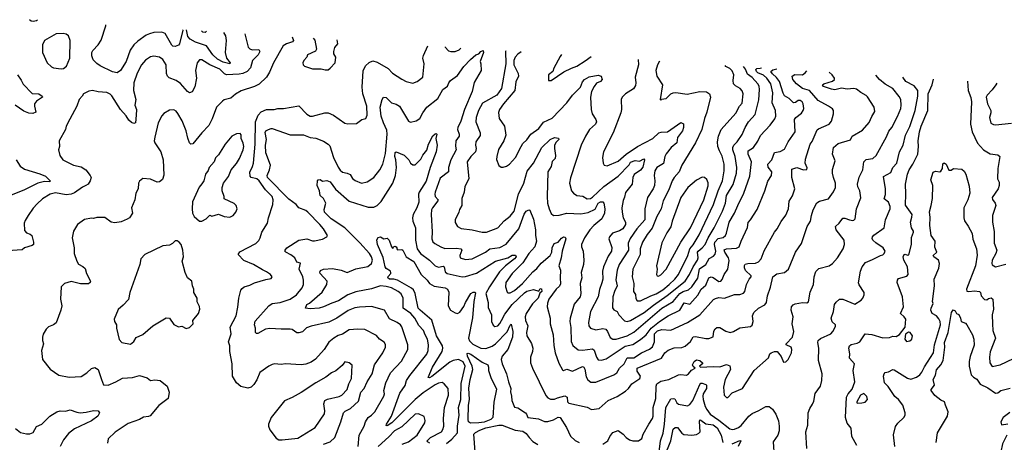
# Model space of a CAD drawing. Extents: x 1245432 to 1420865, y 606325 to 671314.
# Tile 317 of 382: x 1368823 to 1377642, y 659061 to 662851. Entities that reach past the tile are written whole.
import ezdxf

# ---------------------------------------------------------------- set-up
doc = ezdxf.new("R2010")
doc.units = 0

msp = doc.modelspace()

# ---------------------------------------------------------------- linework, layer by layer
at = {"layer": '0CON20XD'}
for points in [[(1368984.1, 662845.8), (1368975, 662840.8), (1368945, 662833.6), (1368925, 662836.9), (1368911.4, 662850.6)], [(1370287.4, 662760.1), (1370285, 662756.7), (1370255.6, 662635), (1370245, 662622.5), (1370215, 662610), (1370195, 662614), (1370185, 662622.9), (1370125, 662726.5), (1370095, 662739.5), (1370025, 662734.5), (1369985.3, 662724.7), (1369955, 662711.1), (1369880.8, 662659.2), (1369844.3, 662625), (1369812, 662578), (1369775.5, 662475), (1369725.4, 662394.6), (1369695, 662373.1), (1369655, 662381.8), (1369545, 662436.2), (1369515, 662457.5), (1369482, 662492), (1369469.5, 662525), (1369470.9, 662555), (1369479.5, 662575), (1369525, 662625.6), (1369551.7, 662668.3), (1369595.9, 662795), (1369595.9, 662805.6)], [(1370841.2, 662723.7), (1370870, 662605), (1370885, 662588.9), (1370905, 662580.9), (1370965, 662583.3), (1370973.8, 662565), (1370959.4, 662535), (1370908.8, 662485), (1370890.2, 662419.8), (1370861.9, 662385), (1370822.6, 662367.4), (1370788.1, 662361.9), (1370675.4, 662355.4), (1370656.7, 662365), (1370615, 662405.9), (1370525.7, 662445.7), (1370455, 662491.8), (1370435, 662491.5), (1370411.4, 662465), (1370396.8, 662395), (1370406.3, 662326.3), (1370391.7, 662248.3), (1370367.3, 662202.7), (1370345, 662193.8), (1370325, 662208), (1370265, 662277.5), (1370226.2, 662305), (1370160.6, 662330.6), (1370145.7, 662345), (1370138.8, 662368.8), (1370134.7, 662444.7), (1370104.2, 662495), (1370075, 662515.6), (1370025, 662524.5), (1369995, 662517.3), (1369951.4, 662488.6), (1369913.1, 662445), (1369875, 662371.4), (1369847.1, 662285), (1369841.2, 662215), (1369863.5, 662135), (1369856, 662085), (1369868.1, 662045), (1369867.8, 661995), (1369860, 661925), (1369845, 661920), (1369825, 661929.2), (1369800.6, 661950.6), (1369777.6, 661987.6), (1369727.1, 662045), (1369648.1, 662168.1), (1369634, 662184), (1369605, 662199.1), (1369525, 662203.5), (1369475, 662214.4), (1369441.7, 662208.3), (1369394.1, 662185.9), (1369383.8, 662165), (1369356.7, 662135), (1369335.8, 662075), (1369271.1, 661958.9), (1369240.6, 661895), (1369232.9, 661865), (1369176, 661765), (1369178.8, 661715), (1369170, 661685), (1369183.4, 661633.4), (1369208.8, 661595), (1369305, 661546.5), (1369375, 661530.4), (1369415.3, 661505.3), (1369455.7, 661455), (1369464.3, 661435), (1369455.4, 661404.6), (1369435.4, 661374.6), (1369416.7, 661365), (1369385, 661349.4), (1369315, 661298.2), (1369284.7, 661285.3), (1369238.5, 661281.5), (1369145, 661297.5), (1369096.2, 661285), (1369026.2, 661243.8), (1368979.4, 661200.6), (1368945, 661162), (1368900, 661095), (1368871.1, 661048.9), (1368864.6, 661025), (1368865, 660960.8), (1368885, 660939.5), (1368917.1, 660927.1), (1368930.8, 660915), (1368946.9, 660855), (1368946, 660835), (1368934.4, 660825.6), (1368867.5, 660805), (1368845, 660788), (1368715, 660778.8)], [(1371264.1, 662695.9), (1371275.5, 662665), (1371268, 662652), (1371214.2, 662635), (1371184.4, 662615), (1371097.9, 662465), (1371059.4, 662380.6), (1371033.8, 662335), (1370968.2, 662271.8), (1370925, 662250.4), (1370807, 662213), (1370755, 662184.2), (1370715, 662147.5), (1370655, 662132.5), (1370639.1, 662120.9), (1370585.8, 662065), (1370548.6, 661961.4), (1370518.7, 661901.3), (1370455, 661835.5), (1370375, 661736.2), (1370355, 661734), (1370345, 661746.2), (1370328.5, 661788.5), (1370314.6, 661855), (1370279.1, 661945), (1370240.6, 662010.6), (1370225, 662030), (1370205, 662041.4), (1370165, 662038), (1370115, 662010), (1370095, 661988.8), (1370063.3, 661925), (1370033.3, 661796.7), (1370029.2, 661765), (1370033.8, 661745), (1370087.1, 661665), (1370109.2, 661595), (1370114.1, 661455.9), (1370102.3, 661417.7), (1370075, 661396.2), (1370056.1, 661393.9), (1369995, 661420), (1369927, 661427), (1369895, 661402.5), (1369886.7, 661385), (1369884, 661335), (1369864, 661295), (1369856, 661235), (1369826, 661165), (1369833.8, 661115), (1369806.2, 661075), (1369786.8, 661063.2), (1369733.2, 661036.8), (1369675, 661028.1), (1369643.8, 661035), (1369585, 661075.8), (1369515, 661077.5), (1369485, 661067.5), (1369465, 661072.5), (1369405, 661058.8), (1369340, 661015), (1369304.2, 660955.8), (1369293.8, 660895), (1369310, 660805), (1369310, 660755), (1369336.4, 660686.4), (1369350, 660660), (1369388.7, 660638.7), (1369408.3, 660618.3), (1369421.2, 660575), (1369456, 660505), (1369453.3, 660495), (1369438.3, 660481.7), (1369367.9, 660482.1), (1369285, 660503.3), (1369225, 660486.2), (1369194.2, 660455.8), (1369188.1, 660345), (1369201.2, 660285), (1369192, 660245), (1369148.8, 660131.2), (1369125, 660113.3), (1369082.3, 660097.7), (1369060, 660075), (1369035, 660030), (1369027.5, 660005), (1369027.5, 659975), (1369036.7, 659945), (1369018, 659885), (1369026.7, 659805), (1369095, 659716.2), (1369175, 659662), (1369265, 659646.2), (1369375, 659650), (1369425, 659683.8), (1369465, 659723.8), (1369495, 659731.2), (1369525, 659713.3), (1369555.6, 659625.6), (1369575, 659577.5), (1369615, 659574), (1369685, 659602.5), (1369745, 659635.8), (1369835, 659642.5), (1369895, 659661.2), (1369965, 659640), (1369995, 659616.2), (1370035, 659622.5), (1370080, 659615), (1370144, 659564), (1370161.7, 659511.7), (1370153.3, 659455), (1370068.3, 659391.7), (1369991.2, 659298.8), (1369977.7, 659292.3), (1369931.7, 659288.3), (1369895, 659267.1), (1369795, 659230.6), (1369677.1, 659152.9), (1369616.1, 659093.9), (1369608.8, 659055)], [(1369195, 662410), (1369215, 662413.8), (1369241.2, 662435), (1369272.5, 662505), (1369276.2, 662665), (1369260, 662705), (1369239.5, 662719.5), (1369213.6, 662726.4), (1369150, 662725), (1369046.2, 662665), (1369028, 662625), (1369028.8, 662555), (1369070, 662465), (1369107, 662427), (1369125, 662418), (1369195, 662410)], [(1370648.9, 662736.4), (1370666.8, 662705), (1370673.2, 662665), (1370662.2, 662555), (1370676.7, 662505), (1370708.2, 662465), (1370704.4, 662455.6), (1370645, 662469), (1370595, 662496.8), (1370554.6, 662534.6), (1370495, 662616.5), (1370398.3, 662648.3), (1370351.1, 662675), (1370330.3, 662700.3), (1370316.2, 662758.2)], [(1370497.3, 662746.3), (1370485, 662734.2), (1370465, 662739.2), (1370452.1, 662749.3)], [(1371453.2, 662683.5), (1371466.9, 662666.9), (1371480.8, 662585), (1371472.5, 662567.5), (1371402.5, 662535), (1371396.1, 662513.9), (1371367.5, 662485), (1371360, 662465), (1371362.5, 662445), (1371375, 662433.3), (1371445, 662410), (1371525, 662410), (1371560.5, 662400.5), (1371585, 662401.8), (1371605, 662414.4), (1371648.8, 662465), (1371656, 662515), (1371636.7, 662545), (1371636.2, 662565), (1371645, 662602.5), (1371673.3, 662635), (1371666.3, 662669.5)], [(1371545, 659044.2), (1371605, 659064.5), (1371645.5, 659105), (1371699.5, 659245), (1371723.6, 659326.4), (1371739.4, 659340.6), (1371786.8, 659363.2), (1371858.8, 659431.2), (1371879.8, 659510.2), (1371907.4, 659542.6), (1371936.7, 659603.3), (1371981.5, 659675), (1372001.2, 659755), (1372076.2, 659865), (1372100.5, 659915), (1372098.5, 659938.5), (1372088.8, 659958.8), (1372047.2, 659987.2), (1372020.2, 660020.2), (1371915, 660072.3), (1371853.1, 660076.9), (1371775, 660070), (1371715, 660031.5), (1371675, 660018.2), (1371635.6, 659994.4), (1371591.9, 659958.1), (1371549.2, 659895), (1371471.7, 659808.3), (1371435, 659781.4), (1371385, 659761.1), (1371345, 659756.9), (1371205, 659764), (1371165, 659760), (1371105, 659764.2), (1371085, 659759.2), (1371053.8, 659745), (1370975, 659688), (1370947.4, 659622.6), (1370920.3, 659579.7), (1370896.7, 659555), (1370865.9, 659545.9), (1370805, 659562), (1370764.4, 659594.4), (1370728.6, 659655), (1370727.5, 659765), (1370706.7, 659875), (1370705.8, 659925), (1370692.2, 659962.2), (1370717.3, 660035), (1370708.6, 660095), (1370761.4, 660195), (1370778.1, 660271.9), (1370787.1, 660355), (1370805.5, 660424.5), (1370815, 660439.2), (1370835, 660455.7), (1370885, 660470.6), (1370925, 660492), (1371027.7, 660522.3), (1371075, 660530), (1371085.8, 660544.2), (1371070, 660565), (1371035, 660590.8), (1370997, 660607), (1370918.8, 660655), (1370831.9, 660691.9), (1370779.2, 660745), (1370795, 660769.2), (1370937.5, 660845), (1370965, 660870.8), (1370978.2, 660895), (1370991.9, 660945), (1371041.9, 661025), (1371050.6, 661075), (1371090.5, 661195), (1371092.7, 661235), (1371083.3, 661265), (1371025, 661324.4), (1370969.6, 661405), (1370948.6, 661425), (1370896.2, 661436.2), (1370888.6, 661448.6), (1370883.8, 661483.8), (1370909.2, 661535), (1370916.5, 661565), (1370931, 661735), (1370935.4, 661935), (1370958.8, 661995), (1370985, 662024.8), (1371035, 662043.8), (1371103.8, 662046.2), (1371135, 662054.4), (1371185, 662053.1), (1371325, 662078.8), (1371394, 662004), (1371425, 661984.3), (1371445, 661984.3), (1371555, 662015.5), (1371585.5, 662015.5), (1371633.8, 661993.8), (1371735, 661924.2), (1371763.3, 661916.7), (1371839.5, 661920.5), (1371887.5, 661955), (1371922.5, 661965), (1371934.1, 661995.9), (1371933.1, 662075), (1371898.2, 662185), (1371890, 662245), (1371899.1, 662390.9), (1371921.9, 662438.1), (1371952.2, 662467.8), (1371985, 662480.5), (1372025, 662470.9), (1372122.7, 662412.7), (1372161.8, 662371.8), (1372245, 662317.1), (1372285, 662297.1), (1372345, 662280), (1372383.1, 662295), (1372433.5, 662335), (1372446.2, 662455), (1372435.5, 662504.5), (1372439.4, 662530.6), (1372480.2, 662616)], [(1372634, 662605.9), (1372635, 662604), (1372665, 662570.8), (1372685, 662564.2), (1372725, 662565.8), (1372758.9, 662581.1), (1372775.6, 662596.6)], [(1371854.6, 659024.6), (1371864.6, 659125), (1371909.2, 659205), (1371921.9, 659245), (1371944.4, 659285), (1371975.4, 659304.6), (1372005, 659334.2), (1372085, 659476.2), (1372090, 659495), (1372084.4, 659525), (1372103.8, 659595), (1372143.8, 659685), (1372242, 659788), (1372300.4, 659895), (1372300.9, 659935), (1372246.3, 660096.3), (1372233.3, 660115), (1372205, 660137.1), (1372135, 660168), (1372089.4, 660245), (1371975, 660277.9), (1371866.1, 660273.9), (1371825, 660266.5), (1371765, 660242.2), (1371665, 660173.8), (1371591.3, 660138.7), (1371435, 660102.9), (1371393.4, 660086.6), (1371355, 660051.9), (1371325, 660042.2), (1371305, 660043.3), (1371265, 660072.2), (1371247.2, 660077.2), (1371165, 660074.5), (1371065, 660082.9), (1371025, 660076.6), (1370955, 660035.7), (1370945, 660035.8), (1370935.8, 660045), (1370935.4, 660085), (1370926, 660116), (1370931.1, 660148.9), (1371054, 660286), (1371085, 660306.8), (1371155, 660314.3), (1371244.8, 660345.2), (1371301.5, 660385), (1371354.6, 660445.4), (1371364.4, 660475), (1371364.5, 660515), (1371358, 660545), (1371325.3, 660615), (1371338.8, 660668.8), (1371305, 660678), (1371286.2, 660716.2), (1371252.9, 660742.9), (1371206.6, 660766.6), (1371199.2, 660775), (1371200.8, 660785), (1371215.8, 660805), (1371325, 660873.3), (1371395, 660885.7), (1371445, 660867.1), (1371465, 660867.1), (1371535, 660881.9), (1371575.4, 660904.6), (1371580, 660915), (1371544.4, 660975), (1371512.5, 661015), (1371405, 661125.5), (1371385, 661139.5), (1371323.6, 661163.6), (1371298.6, 661195), (1371235, 661241.1), (1371042.8, 661435), (1371039.6, 661455), (1371061.8, 661505), (1371070, 661545), (1371027.9, 661657.9), (1371024.6, 661725), (1371033.8, 661775), (1371021.1, 661838.9), (1371028.8, 661855), (1371053.3, 661865), (1371074.4, 661875.6), (1371085.9, 661874.1), (1371245, 661819.2), (1371365, 661819.1), (1371425, 661794.5), (1371475, 661789.1), (1371545, 661762.5), (1371585.9, 661735.9), (1371599.8, 661719.8), (1371634.7, 661615), (1371675, 661529.2), (1371695, 661502.2), (1371715, 661484.4), (1371757.5, 661475), (1371782.3, 661462.3), (1371805, 661426.2), (1371827.3, 661407.3), (1371885, 661386), (1371935, 661395.7), (1371995, 661435.7), (1372048.9, 661505), (1372076.4, 661555), (1372098.8, 661651.2), (1372114.7, 661825.3), (1372110.6, 661860.6), (1372081.4, 661925), (1372059.7, 661985), (1372053.5, 662065), (1372068.6, 662135), (1372082.7, 662157.3), (1372105, 662154.3), (1372155, 662104.3), (1372195, 662093.8), (1372224, 662075), (1372305, 661940), (1372325, 661931.9), (1372375, 661943.1), (1372408.5, 661965), (1372435, 662015.8), (1372470, 662065), (1372570, 662145), (1372614.2, 662225.8), (1372655, 662253.3), (1372666.2, 662285), (1372683.4, 662306.6), (1372745, 662351.4), (1372800, 662430), (1372860, 662495), (1372908.5, 662535), (1372935.3, 662544.7), (1372955, 662565.5), (1372975.6, 662575.6), (1372977.3, 662555), (1372947.5, 662475), (1372954.1, 662454.1), (1372955.8, 662395), (1372893.1, 662286.9), (1372875, 662205.6), (1372806.7, 662045), (1372775, 661940), (1372747.8, 661885), (1372744.5, 661865), (1372759.6, 661825), (1372758.5, 661805), (1372729.6, 661765), (1372727.3, 661717.3), (1372733.3, 661685), (1372686.2, 661593.8), (1372663.1, 661525), (1372664.5, 661485), (1372590.6, 661429.4), (1372544.6, 661305), (1372540.4, 661285), (1372544.5, 661265), (1372571.5, 661235), (1372570, 661225), (1372520, 661165), (1372512.1, 661145), (1372508.5, 661105), (1372518.5, 660948.5), (1372514.6, 660885), (1372525, 660860), (1372541.4, 660845), (1372595, 660812.7), (1372630.5, 660800.5), (1372735, 660803.2), (1372775.4, 660795.4), (1372782.2, 660785), (1372765.6, 660735), (1372770, 660715), (1372815, 660701.8), (1372875, 660707.5), (1372995, 660767.5), (1373035.3, 660794.7), (1373125, 660809.3), (1373181.7, 660838.3), (1373294.4, 660975.6), (1373342.6, 661107.4), (1373361.1, 661135), (1373385, 661146.2), (1373391.7, 661141.7), (1373425, 661063.3), (1373442.9, 660965), (1373442.7, 660915), (1373452.4, 660865), (1373437.7, 660815), (1373383.1, 660755)], [(1373176.6, 662570.2), (1373175.4, 662565), (1373178.3, 662455), (1373137.9, 662235), (1373096.4, 662173.6), (1372969.4, 662100.6), (1372933.8, 662035), (1372913.1, 661975), (1372909.6, 661935), (1372947.1, 661835), (1372949.2, 661810.8), (1372909.2, 661755), (1372905.8, 661725), (1372911.5, 661695), (1372904.5, 661665), (1372864.5, 661625), (1372832, 661575), (1372847.1, 661425), (1372810, 661355), (1372804.4, 661305), (1372783.6, 661246.4), (1372782.9, 661185), (1372761.2, 661148.8), (1372757.1, 661125), (1372724.4, 661055), (1372723, 661033), (1372744, 660995), (1372777.6, 660977.6), (1372875, 660965.6), (1372965, 660944.3), (1373004.3, 660945.7), (1373105.5, 660984.5), (1373162.7, 661047.3), (1373215, 661087.5), (1373251.4, 661135), (1373290.6, 661285), (1373339.5, 661385), (1373368, 661492), (1373426.8, 661565), (1373501.2, 661705), (1373575, 661775.5), (1373615, 661794.2), (1373648.6, 661788.6), (1373653.8, 661775), (1373628.6, 661751.4), (1373614.3, 661725), (1373612.5, 661695), (1373622.1, 661632.1), (1373618.2, 661605), (1373591.5, 661578.5), (1373582.4, 661535), (1373554.2, 661485), (1373547.5, 661265), (1373550.9, 661205), (1373564.6, 661154.6), (1373585, 661113.8), (1373604.5, 661094.5), (1373655, 661098.2), (1373722.9, 661117.1), (1373848.6, 661108.6), (1373915, 661120.7), (1373977.1, 661152.9), (1374005, 661204.5), (1374025, 661218.5), (1374045, 661216.2), (1374055.7, 661205.7), (1374065.4, 661155.4), (1374060.5, 661115), (1374038.5, 661065), (1373967.1, 661005), (1373930.4, 660965), (1373881.1, 660895), (1373855.6, 660835), (1373855.6, 660815), (1373870, 660775), (1373876.5, 660695), (1373872.5, 660655), (1373853.3, 660585), (1373857.8, 660535), (1373844.6, 660485), (1373850, 660395), (1373843.1, 660365), (1373790, 660300), (1373754.5, 660175), (1373751.5, 660145), (1373759.7, 660089.7), (1373764.1, 659964.1), (1373778, 659928), (1373825, 659889.4), (1373865, 659887.7), (1373955, 659898.9), (1373968, 659888), (1373989.1, 659825), (1374005, 659801.9), (1374035, 659796.5), (1374075, 659811.1), (1374245, 659924.1), (1374315, 659938.6), (1374385, 659984), (1374433.6, 660026.4), (1374478.2, 660085), (1374555, 660143.7), (1374632.5, 660195), (1374735, 660247.6), (1374775, 660312.1), (1374825, 660300), (1374898.5, 660381.5), (1374926.6, 660435), (1374968.5, 660471.5), (1374995, 660536.9), (1375016.1, 660546.1), (1375035, 660539.6), (1375085, 660503.9), (1375102.5, 660507.5), (1375115, 660522.5), (1375133.4, 660566.6), (1375166.4, 660615), (1375178.9, 660691.1), (1375173.3, 660715), (1375139.1, 660765), (1375134.1, 660785.9), (1375152.7, 660797.3), (1375245, 660800.9), (1375267.8, 660815), (1375284, 660866), (1375343, 660987), (1375348.8, 661031.2), (1375370.5, 661055), (1375430.2, 661149.8), (1375498.5, 661315), (1375525, 661403.3), (1375555.8, 661455), (1375559.4, 661485), (1375528.8, 661528.8), (1375525.4, 661555), (1375561.5, 661595), (1375585, 661660), (1375635, 661668.6), (1375675, 661689.4), (1375707.1, 661755), (1375770.6, 661845), (1375762.5, 661955), (1375776.2, 661975), (1375825, 662013.8), (1375840, 662035), (1375845.6, 662055), (1375841.4, 662095), (1375832, 662115), (1375815, 662127.1), (1375795, 662125.5), (1375772.4, 662107.6), (1375755, 662105.8), (1375715.7, 662145), (1375675, 662167.3), (1375661, 662191), (1375630.3, 662295), (1375603.1, 662333.1), (1375564.7, 662365), (1375552.4, 662385), (1375569.4, 662400.6), (1375603.5, 662410.7)], [(1373316, 662561), (1373315, 662561.1), (1373285, 662542.1), (1373261.8, 662515), (1373249.7, 662485), (1373249.6, 662445), (1373287.9, 662367.9), (1373291.8, 662345), (1373267.1, 662292.9), (1373259.6, 662215), (1373155.5, 662095), (1373120.6, 662045), (1373112.6, 662017.4), (1373118.6, 661965), (1373165.5, 661895), (1373176.9, 661815), (1373160.6, 661765), (1373112.7, 661687.3), (1373096.5, 661625), (1373095, 661597.5), (1373115, 661542.5), (1373135, 661528.8), (1373155, 661529.2), (1373185, 661538.6), (1373210, 661555), (1373265, 661614), (1373315.4, 661714.6), (1373330.6, 661739.4), (1373366.9, 661773.1), (1373400.8, 661825), (1373473.8, 661876.2), (1373515, 661930.6), (1373591.7, 661968.3), (1373725, 662104.3), (1373775.5, 662175), (1373846.7, 662245), (1373865, 662293.8), (1373883.1, 662315), (1373925, 662337.5), (1374005, 662352.5), (1374032.7, 662342.7), (1374040.8, 662315), (1374025, 662297.5), (1373989.8, 662280.2), (1373968.4, 662251.6), (1373944.4, 662205.6), (1373935.5, 662155), (1373942.1, 662045), (1373950.5, 662005), (1373983.3, 661955), (1373990, 661935), (1373980, 661915), (1373928.5, 661865), (1373891.1, 661805), (1373853.1, 661726.9), (1373756.4, 661433.6), (1373748.9, 661385), (1373767.1, 661315), (1373784, 661294), (1373814.7, 661274.7), (1373867, 661267), (1373905, 661243.5), (1373935, 661246.9), (1373955, 661258.9), (1374055, 661355.7), (1374185, 661446.1), (1374281.9, 661548.1), (1374295, 661571.9), (1374335, 661586.6), (1374375, 661582.9), (1374415, 661602.5), (1374418.8, 661595), (1374405, 661527.5), (1374385, 661501.3), (1374326.4, 661463.6), (1374315.3, 661435), (1374308.2, 661375), (1374250.1, 661299.9), (1374241.9, 661258.1), (1374228.3, 661228.3), (1374217.3, 661165), (1374218.5, 661125), (1374228.2, 661075), (1374250, 661035), (1374250.9, 661015), (1374224.5, 660975), (1374195, 660957.5), (1374132.6, 660937.4), (1374105.6, 660904.4), (1374100.8, 660885), (1374126.9, 660806.9), (1374125.5, 660775), (1374095, 660729.2), (1374051.2, 660635), (1374043.3, 660596.7), (1374045.3, 660525), (1374038.7, 660491.3), (1374017.5, 660432.5), (1374003.2, 660365), (1373936.9, 660235), (1373917.3, 660135), (1373920, 660105), (1373935, 660084.4), (1373985, 660069.5), (1374045, 660082.5), (1374072.9, 660075), (1374089.6, 660055), (1374111.8, 660001.8), (1374135, 659987.3), (1374165, 659986.8), (1374264.8, 660015.2), (1374325, 660049.5), (1374575, 660264.3), (1374676.2, 660323.8), (1374734.7, 660395.3), (1374765, 660414.4), (1374815, 660428.8), (1374844.2, 660455.8), (1374897.2, 660532.8), (1374913.2, 660616.8), (1374967.8, 660655), (1374999.3, 660710.7), (1375038.8, 660731.2), (1375053.2, 660746.8), (1375059.8, 660775), (1375047.1, 660835), (1375050, 660855), (1375080.8, 660889.2), (1375125, 660898.9), (1375144.3, 660915.7), (1375154.2, 660935.8), (1375178.2, 661035), (1375225.3, 661115), (1375255, 661185.8), (1375310.4, 661295), (1375363.2, 661446.8), (1375376.9, 661575), (1375348.8, 661645), (1375347.5, 661675), (1375395.6, 661705), (1375435, 661760), (1375457.8, 661812.2), (1375545, 661905.7), (1375587.9, 661962.1), (1375594.6, 661985.4), (1375594.1, 662035), (1375562.4, 662105), (1375570.3, 662195), (1375551.1, 662275), (1375515, 662327.1), (1375485, 662352.8), (1375435, 662374.4), (1375424.1, 662385), (1375417.1, 662405), (1375425, 662413.4), (1375455, 662415.5), (1375467, 662419.6)], [(1373676.4, 662537.4), (1373665, 662520), (1373607.5, 662415), (1373597.5, 662385), (1373560, 662355), (1373560, 662305), (1373585, 662306.7), (1373697.9, 662382.1), (1373765, 662417.1), (1373815, 662432.9), (1373888.1, 662481.9), (1373942.4, 662519.9)], [(1374362.6, 662492.2), (1374364.6, 662445), (1374335.6, 662335), (1374343.3, 662285), (1374339.8, 662260.2), (1374320.9, 662229.1), (1374250, 662185), (1374218.8, 662155), (1374212, 662135), (1374214.6, 662045.4), (1374206.2, 662015), (1374139.5, 661835), (1374053.1, 661665), (1374042.5, 661615), (1374048.6, 661565), (1374058.8, 661545), (1374085, 661540), (1374185, 661583.3), (1374254.3, 661645.7), (1374355.6, 661715), (1374495.6, 661785), (1374548.1, 661835), (1374567.6, 661842.4), (1374625, 661846.2), (1374745, 661929.2), (1374767.9, 661917.9), (1374769.6, 661885), (1374760, 661855), (1374715.4, 661795), (1374708.5, 661745), (1374657.3, 661705), (1374612.7, 661647.3), (1374600.7, 661625), (1374588.7, 661561.3), (1374529.2, 661525), (1374511.9, 661495), (1374506.9, 661455), (1374513.5, 661405), (1374507.9, 661365), (1374497.3, 661335), (1374445.6, 661255), (1374422.3, 661155), (1374421.6, 661055), (1374351.6, 660975), (1374290.6, 660889.4), (1374274.2, 660845.8), (1374275, 660782.9), (1374193.3, 660655), (1374174.1, 660605), (1374162.2, 660517.8), (1374175.9, 660465), (1374150, 660415), (1374135.3, 660364.7), (1374134.3, 660265.7), (1374145, 660250), (1374173.9, 660233.9), (1374188.5, 660205), (1374240, 660150), (1374263.8, 660143.8), (1374295, 660152.4), (1374417.9, 660225), (1374499.2, 660290.8), (1374623.6, 660376.4), (1374782.9, 660507.2), (1374823.9, 660565), (1374855.2, 660635), (1374895.8, 660694.2), (1374900.8, 660715), (1374895.7, 660765), (1374899.5, 660775), (1374936.4, 660803.6), (1374963.6, 660836.4), (1374989.4, 660895), (1375044.7, 660985), (1375119.5, 661135), (1375145.4, 661205), (1375154.1, 661275), (1375213.6, 661373.6), (1375244, 661475), (1375246.9, 661525), (1375232.4, 661625), (1375210, 661685), (1375211.5, 661705), (1375220, 661725), (1375250, 661755), (1375295, 661821.1), (1375321.3, 661885), (1375350, 661935), (1375409.6, 662000.4), (1375442.8, 662132.8), (1375450, 662225), (1375446, 662255), (1375435.4, 662275), (1375385, 662332.2), (1375343.1, 662363.1), (1375325.4, 662405.4), (1375307.1, 662430.2)], [(1374553.2, 662479.7), (1374535.4, 662445), (1374522.1, 662395), (1374531.5, 662345), (1374581.9, 662265), (1374560, 662135), (1374565, 662130), (1374572.5, 662137.5), (1374615, 662143.8), (1374656.7, 662185), (1374675, 662196), (1374701.4, 662198.6), (1374803, 662183), (1374915, 662205.4), (1374975, 662203.5), (1375002.9, 662185), (1375009.4, 662155), (1374977.7, 662022.3), (1374955.6, 661965), (1374933.8, 661866.2), (1374877.9, 661745), (1374754.6, 661545), (1374728.9, 661485), (1374685.3, 661434.7), (1374668.2, 661405), (1374637.8, 661325), (1374586.5, 661225), (1374568.9, 661155), (1374529.5, 661085), (1374487.3, 660982.7), (1374443.3, 660925), (1374401.5, 660855), (1374381.3, 660795), (1374380, 660745), (1374346.2, 660675), (1374316.4, 660615), (1374307.9, 660545), (1374324.5, 660484.5), (1374320.5, 660415), (1374337.9, 660387.9), (1374341.5, 660351.5), (1374355, 660331.1), (1374385, 660329.2), (1374475.5, 660374.5), (1374525, 660391.3), (1374585, 660429.3), (1374639.4, 660475), (1374691.6, 660525), (1374723.3, 660566.7), (1374806.8, 660735), (1374826.1, 660795), (1374855, 660830.8), (1374909.8, 660920.2), (1375037.3, 661192.7), (1375080.8, 661315), (1375119, 661405), (1375134.2, 661495), (1375132.4, 661555), (1375115, 661628), (1375090.4, 661675), (1375077.7, 661715), (1375074.6, 661755), (1375082.7, 661805), (1375107.8, 661865), (1375238.8, 662011.2), (1375271.5, 662075), (1375295, 662102.5), (1375303.6, 662185), (1375295, 662211.2), (1375278, 662235), (1375235, 662257.1), (1375218.1, 662275), (1375213.5, 662305), (1375220.9, 662355), (1375205, 662392.5), (1375185, 662411.5), (1375149.5, 662429.5), (1375140.9, 662441.1)], [(1368802.5, 662355), (1368837.8, 662307.8), (1368855, 662271.9), (1368935, 662187.5), (1368995.4, 662185.4), (1369023.8, 662165), (1369026.2, 662155), (1368975, 662119.4), (1368957.1, 662095), (1368954.6, 662074.6), (1368968, 662022), (1368940.7, 662009.3), (1368905, 662013.1), (1368861.7, 662031.7), (1368783.6, 662083.6)], [(1371612.2, 661065), (1371552.9, 661125), (1371550.5, 661149.5), (1371564, 661205), (1371545, 661248.8), (1371514.2, 661275), (1371508, 661315), (1371487.5, 661365), (1371490, 661405), (1371497.5, 661415), (1371515, 661418.8), (1371535, 661403.3), (1371575, 661408.8), (1371605, 661396.9), (1371652.1, 661332.1), (1371775, 661224.6), (1371945, 661169.5), (1371995, 661170.6), (1372025, 661184), (1372059.8, 661220.2), (1372166.4, 661385), (1372187.9, 661452.1), (1372198.4, 661525), (1372191.6, 661595), (1372182, 661625), (1372185, 661658.8), (1372195, 661666), (1372266, 661635), (1372309.2, 661595), (1372324.5, 661564.5), (1372345, 661548.6), (1372365, 661549.2), (1372415, 661600.6), (1372433.5, 661636.5), (1372468.6, 661681.4), (1372484.1, 661735), (1372525, 661809.5), (1372545, 661828.2), (1372555, 661830), (1372558.6, 661825), (1372551.9, 661785), (1372561.4, 661725), (1372554.5, 661665), (1372501.1, 661525), (1372465, 661401.4), (1372402.2, 661305), (1372396.7, 661285), (1372399.2, 661215), (1372380.9, 661165), (1372349, 661105), (1372341.7, 661075), (1372345.8, 661045), (1372368.2, 660985), (1372367.6, 660875), (1372384.1, 660795), (1372413.8, 660755), (1372492.5, 660695), (1372545.9, 660644.1), (1372575, 660632.3), (1372615, 660639.5), (1372624, 660635), (1372635, 660590.8), (1372652, 660575), (1372785, 660545.9), (1372815, 660546.9), (1372915, 660577.1), (1373084.4, 660685), (1373195.2, 660714.8), (1373235, 660740), (1373265, 660740), (1373270.6, 660725), (1373256.4, 660705), (1373175, 660642.3), (1373119.5, 660590.5), (1373030, 660455), (1372999.2, 660395), (1373018.9, 660315), (1373020.5, 660270.5), (1373050.4, 660205), (1373050.4, 660145), (1373065, 660112), (1373079.2, 660099.2), (1373105, 660107.1), (1373125, 660126.9), (1373137.6, 660155), (1373169, 660211), (1373235, 660296.3), (1373345, 660401.3), (1373365, 660415.2), (1373425, 660430.4), (1373473.8, 660416.2), (1373485, 660440), (1373496.8, 660436.8), (1373498.9, 660415), (1373482.4, 660397.6), (1373467.3, 660355), (1373416, 660304), (1373358.4, 660215), (1373350, 660185), (1373352.3, 660152.3), (1373373.5, 660105), (1373363.6, 660045), (1373365.5, 660015), (1373406.2, 659946.2), (1373418.7, 659905), (1373415.4, 659875), (1373398.8, 659825), (1373397.3, 659775), (1373415.4, 659725), (1373535, 659480.5), (1373555, 659458.9), (1373577.9, 659447.9), (1373615, 659448.1), (1373640.6, 659459.4), (1373705, 659478.8), (1373725.7, 659465.7), (1373729.2, 659425), (1373742.4, 659412.4), (1373905, 659375.6), (1373945, 659356.2), (1374015, 659366), (1374095, 659437.5), (1374175, 659473.1), (1374249.1, 659520.9), (1374275.8, 659545), (1374305, 659584.3), (1374378.9, 659635), (1374384.5, 659655), (1374355, 659700.6), (1374355, 659725.3), (1374572.2, 659815), (1374602.5, 659865), (1374631.8, 659888.2), (1374685, 659908.1), (1374755, 659912.7), (1374785, 659923.6), (1374831.2, 659965), (1374855, 660006.2), (1374875, 660010), (1374967.8, 659992.2), (1374995, 659992.2), (1375033.6, 660006.4), (1375041.4, 660058.6), (1375051.5, 660078.5), (1375068.5, 660091.5), (1375095, 660092.2), (1375148.5, 660058.5), (1375186.8, 660046.8), (1375216.3, 660053.7), (1375272.6, 660087.4), (1375369.1, 660100.9), (1375385, 660112), (1375394.4, 660145.6), (1375387.1, 660195), (1375399.4, 660225), (1375440, 660265), (1375498, 660295), (1375512.9, 660315), (1375520.4, 660375), (1375548, 660452), (1375568.9, 660545), (1375605, 660573.3), (1375675, 660584.4), (1375710.5, 660615), (1375773.3, 660765), (1375825.6, 660845), (1375876, 660995), (1375907.1, 661045), (1375916.4, 661093.6), (1375931.5, 661145), (1375962.1, 661207.9), (1375987.9, 661222.1), (1376069.2, 661245), (1376113.7, 661306.3), (1376131.9, 661345), (1376131.9, 661385), (1376111.1, 661435), (1376103.6, 661473.6), (1376105, 661507.5), (1376126.9, 661585), (1376104.5, 661645), (1376111.8, 661705), (1376155, 661740.8), (1376265, 661774.4), (1376280, 661805), (1376371.5, 661858.5), (1376431.7, 661928.3), (1376455, 661983.8), (1376483, 662027), (1376476.2, 662065), (1376418.4, 662158.4), (1376405, 662171.2), (1376356.2, 662196.2), (1376318.3, 662228.3), (1376295, 662232.7), (1376235, 662228.1), (1376185, 662237.4), (1376125, 662222.9), (1376095, 662227.1), (1376022.7, 662252.7), (1376014, 662265), (1376026.7, 662275), (1376105, 662299.6), (1376122.2, 662315), (1376122.5, 662325), (1376101.8, 662355), (1376073.8, 662379.8)], [(1373383.1, 660755), (1373329.3, 660670.7), (1373234.7, 660575.3), (1373178, 660495), (1373174, 660455), (1373188.3, 660408.3), (1373195, 660402.5), (1373215, 660401.9), (1373255, 660421.5), (1373327.5, 660485), (1373418.8, 660591.2), (1373455, 660621.1), (1373493.3, 660666.7), (1373575, 660737.3), (1373589.5, 660765), (1373593.9, 660805), (1373609.4, 660845), (1373645, 660855.7), (1373675, 660890.6), (1373695, 660902.5), (1373709.4, 660899.4), (1373714.2, 660885), (1373681.2, 660775), (1373673.7, 660716.4), (1373651.2, 660645), (1373667.9, 660605), (1373663.9, 660535), (1373668.5, 660481.5), (1373659.2, 660460.8), (1373629.1, 660435), (1373563.6, 660345), (1373550.3, 660309.7), (1373546.5, 660275), (1373574.4, 660175), (1373573.3, 660125), (1373600.4, 660025), (1373608, 659928), (1373620, 659865), (1373652.4, 659772.4), (1373685, 659710), (1373695, 659706.2), (1373725, 659717.1), (1373775, 659698.5), (1373865, 659740.6), (1373875, 659735.8), (1373885, 659716.2), (1373897.9, 659647.9), (1373911.2, 659621.2), (1373939.3, 659599.3), (1373985, 659600.9), (1374145.8, 659665), (1374173.1, 659685), (1374196.2, 659725), (1374238.4, 659765), (1374265, 659820), (1374325, 659820.3), (1374393.3, 659865), (1374464.8, 659895.2), (1374491.2, 659918.8), (1374508.7, 659961.3), (1374510.3, 660035), (1374535, 660061.6), (1374575, 660072.6), (1374655, 660066.6), (1374805.8, 660134.2), (1374915, 660205.6), (1375038.9, 660341.1), (1375055, 660351.5), (1375085, 660358.5), (1375135, 660354.4), (1375225, 660386.5), (1375275, 660385.6), (1375305, 660397.5), (1375317.5, 660415), (1375331.9, 660475), (1375355.9, 660524.1), (1375376.2, 660545), (1375373.8, 660555), (1375325, 660601.4), (1375314.5, 660625), (1375315, 660646.7), (1375322.7, 660657.3), (1375344.6, 660665.4), (1375415, 660666.8), (1375441.1, 660678.9), (1375463.3, 660705), (1375492.4, 660777.6), (1375584.3, 660945), (1375609.2, 660975), (1375645, 661041.2), (1375685, 661098.8), (1375710, 661155), (1375715.5, 661224.5), (1375745, 661270), (1375765.9, 661335), (1375739.6, 661435), (1375738.8, 661511.2), (1375785, 661524.5), (1375845, 661504.4), (1375875, 661507.5), (1375876.4, 661523.6), (1375858.1, 661565), (1375860.6, 661599.4), (1375905, 661733.8), (1375921.7, 661758.3), (1375967.6, 661862.4), (1375977.6, 661872.4), (1376075, 661914.4), (1376095, 661940), (1376112.1, 662005), (1376112.2, 662035), (1376105, 662050), (1376068, 662075), (1375975, 662127.3), (1375898, 662215), (1375834.4, 662234.4), (1375781.8, 662275), (1375749.2, 662315), (1375743.3, 662345), (1375765, 662358.5), (1375833.5, 662356.5), (1375859.5, 662375), (1375873, 662393)], [(1374045, 659043.8), (1374090.8, 659075), (1374108.6, 659115), (1374135, 659149.2), (1374185, 659168), (1374230, 659135), (1374254, 659105), (1374285, 659082.5), (1374315, 659074), (1374365, 659073.8), (1374394.5, 659095.5), (1374408.9, 659135), (1374457.5, 659225), (1374491.5, 659275), (1374498.5, 659295), (1374498.4, 659375), (1374520.7, 659455), (1374524.1, 659565), (1374530.3, 659585), (1374565, 659609.3), (1374636.3, 659623.7), (1374725, 659667.3), (1374745, 659670.9), (1374795, 659663.3), (1374815, 659676.7), (1374841.9, 659708.1), (1374872.5, 659725), (1374855, 659740), (1374850, 659755), (1374865.5, 659785), (1374885, 659801.1), (1374915.3, 659795.3), (1374940, 659775), (1374940, 659765), (1374913.3, 659745), (1374920, 659735), (1375035, 659740.5), (1375095, 659736.7), (1375155, 659758.9), (1375185, 659745.8), (1375188.5, 659715), (1375142.2, 659625), (1375126.2, 659555), (1375133.8, 659485), (1375154, 659464), (1375165.8, 659464.2), (1375205, 659504), (1375296.2, 659545), (1375403.1, 659705), (1375529.7, 659820.3), (1375542.5, 659855), (1375553.8, 659865), (1375585, 659876.7), (1375608.8, 659875), (1375645, 659830), (1375665, 659781.2), (1375685, 659783.8), (1375705.6, 659804.4), (1375735.8, 659865), (1375740, 659895), (1375732.5, 659915), (1375690, 659935), (1375688.8, 659945), (1375745.8, 660005), (1375758.6, 660055), (1375743.3, 660125), (1375751.4, 660185), (1375734.3, 660245), (1375736, 660275), (1375751.2, 660295), (1375768.3, 660301.7), (1375835, 660315.6), (1375875, 660312.5), (1375889.4, 660320.6), (1375905, 660406.7), (1375932.2, 660475), (1375939.1, 660545), (1375955, 660592.5), (1375981.1, 660618.9), (1376072.5, 660645), (1376104.2, 660665), (1376146.9, 660715), (1376199.2, 660795), (1376212, 660835), (1376206.7, 660875), (1376135.5, 660965), (1376131.4, 660995), (1376163.9, 661026.1), (1376195, 661070), (1376215, 661072.2), (1376255, 661055.6), (1376285, 661050.8), (1376295, 661052), (1376307.1, 661065), (1376319.4, 661155), (1376356.2, 661253.8), (1376348.5, 661315), (1376330.9, 661350.9), (1376327.1, 661375), (1376342.2, 661437.8), (1376374.4, 661505), (1376384.5, 661575.5), (1376403.8, 661596.2), (1376465, 661606.9), (1376495, 661632.5), (1376588.7, 661801.3), (1376607.8, 661852.2), (1376635.5, 661884.5), (1376686.6, 661983.4), (1376716.2, 662055), (1376719.5, 662085), (1376714.2, 662134.2), (1376702.1, 662162.1), (1376645, 662234.5), (1376575, 662273.3), (1376525, 662313.1), (1376492.3, 662352.2)], [(1375874, 659005), (1375864.4, 659155), (1375882.5, 659215), (1375886.9, 659325), (1375899.2, 659365), (1375925, 659403.3), (1375935, 659430), (1375949.8, 659500.2), (1375995, 659563.8), (1376007.8, 659615), (1376010.8, 659675), (1375978.6, 659795), (1375981.2, 659905), (1375972.5, 659955), (1375976.6, 659975), (1375995, 659991.1), (1376089.2, 660035), (1376107.5, 660055), (1376129.1, 660100.9), (1376130.8, 660115), (1376101.1, 660141.1), (1376090.9, 660175), (1376111.5, 660235), (1376122.5, 660297.5), (1376135, 660318.8), (1376165.8, 660344.2), (1376195, 660344.4), (1376305, 660298.8), (1376360, 660335), (1376376.1, 660353.9), (1376387.5, 660385), (1376386.7, 660405), (1376342.6, 660472.6), (1376337.7, 660492.3), (1376354.4, 660595), (1376370, 660635), (1376398, 660675), (1376460.8, 660699.2), (1376533.3, 660736.7), (1376555, 660741.9), (1376567.7, 660755), (1376574.7, 660775), (1376556.1, 660805), (1376490.6, 660850.6), (1376464.2, 660874.2), (1376457.8, 660887.8), (1376462.3, 660905), (1376475, 660919.1), (1376566.6, 660983.4), (1376576.9, 661055), (1376618.6, 661155), (1376618.6, 661175), (1376604.5, 661215), (1376566.5, 661245), (1376577.2, 661282.8), (1376579.1, 661335), (1376561.4, 661445), (1376625, 661480.5), (1376645, 661524.2), (1376681.1, 661565), (1376705, 661666.2), (1376735.4, 661725), (1376758.2, 661815), (1376795, 661892.9), (1376844.7, 662035), (1376869, 662165), (1376866.6, 662215), (1376835, 662257.3), (1376761.1, 662295), (1376733.4, 662336.4)], [(1376322.6, 659032.6), (1376277.1, 659115), (1376269.7, 659189.7), (1376234.5, 659234.5), (1376218.6, 659285), (1376227.5, 659465), (1376243.1, 659495), (1376280.9, 659539.1), (1376304.5, 659605), (1376288.9, 659705), (1376300, 659765), (1376255.7, 659815), (1376260, 659855), (1376249.4, 659905), (1376255.8, 659925), (1376270.7, 659939.3), (1376325, 659951.5), (1376347.1, 659962.9), (1376395.6, 660034.4), (1376455, 660029.2), (1376555, 659996.9), (1376615, 660002), (1376645, 660012.5), (1376675, 660008.9), (1376705, 660026.9), (1376753.8, 660095), (1376760.4, 660165), (1376745, 660187.8), (1376711.2, 660215), (1376740, 660275), (1376730.5, 660365), (1376682.2, 660495), (1376684.6, 660515.4), (1376695, 660531.1), (1376768.4, 660551.6), (1376782.1, 660565), (1376774.2, 660634.2), (1376743.8, 660695), (1376735.4, 660725), (1376745, 660744.4), (1376755, 660749.4), (1376775, 660740), (1376786.8, 660743.2), (1376810.8, 660835), (1376810.9, 660899.1), (1376830, 660945), (1376830, 660955), (1376810.8, 660985), (1376801.8, 661035), (1376815, 661080), (1376815.9, 661105), (1376758.3, 661188.3), (1376759.6, 661290.4), (1376757.7, 661375), (1376774.7, 661465), (1376790.8, 661505), (1376824, 661555), (1376868.7, 661645), (1376874.7, 661715), (1376871.7, 661765), (1376883.3, 661845), (1376896.6, 661895), (1376958.7, 662035), (1376959.6, 662185), (1376996.7, 662265), (1377009, 662318.3)], [(1377311.8, 662298.4), (1377317.3, 662215), (1377341.5, 662151.5), (1377347.8, 662115), (1377339.4, 661915), (1377353.7, 661845), (1377403.4, 661743.4), (1377455, 661682.7), (1377515, 661647.3), (1377585, 661639.1), (1377602.7, 661625), (1377584.7, 661515), (1377580, 661425), (1377595.6, 661395), (1377596.7, 661365), (1377586.9, 661333.1), (1377534.2, 661255), (1377537, 661237), (1377561.4, 661205), (1377567.5, 661185), (1377536.7, 661095), (1377537.5, 661035), (1377551.2, 660951.2), (1377553, 660847), (1377574.4, 660785), (1377565.7, 660755), (1377534.2, 660695), (1377530, 660665), (1377535, 660653.3), (1377565, 660636), (1377655, 660659.5)], [(1377574.3, 662281.1), (1377565.6, 662265), (1377535, 662222.9), (1377488.9, 662175), (1377481.1, 662155), (1377491.9, 662095), (1377521.4, 662035), (1377521.9, 662015), (1377510, 661975), (1377522.3, 661922.3), (1377545, 661910), (1377565, 661908), (1377705.9, 661924.1)], [(1370433, 661043), (1370455, 661043.8), (1370494.1, 661065.9), (1370525, 661096.7), (1370545, 661087.5), (1370605, 661105.8), (1370655, 661085.8), (1370705, 661080), (1370735.8, 661094.2), (1370760, 661125), (1370772.5, 661155), (1370763.3, 661185), (1370745, 661201.2), (1370653.8, 661243.8), (1370653.3, 661265), (1370636, 661315), (1370637.5, 661345), (1370648.6, 661385), (1370694.2, 661445), (1370718.1, 661505), (1370765, 661561.4), (1370793.4, 661606.6), (1370825.4, 661685), (1370830, 661715), (1370825, 661743.3), (1370805.7, 661785), (1370807, 661817), (1370799.2, 661829.2), (1370765, 661827.5), (1370722.5, 661805), (1370664.2, 661735.8), (1370605, 661640), (1370576.7, 661613.3), (1370564.4, 661575.6), (1370520.8, 661525), (1370511.2, 661498.8), (1370487.5, 661465), (1370472, 661405), (1370455, 661378.8), (1370432.1, 661347.9), (1370371.3, 661218.7), (1370366.7, 661155), (1370370.6, 661115), (1370385.5, 661085.5), (1370433, 661043)], [(1368791.4, 661595), (1368827.3, 661537.3), (1368865, 661509.2), (1369005, 661469.5), (1369055, 661448.9), (1369097.5, 661405), (1369092, 661398), (1369045, 661398.7), (1368985.7, 661384.3), (1368865, 661324.6), (1368695, 661257.5)], [(1376662.9, 659025), (1376650.9, 659129.1), (1376667.3, 659202.7), (1376688.3, 659231.7), (1376742.5, 659285), (1376753.3, 659305), (1376753, 659327), (1376734.2, 659395), (1376694.5, 659444.5), (1376660.8, 659470.7), (1376602.4, 659562.4), (1376570, 659595), (1376561.2, 659655), (1376566.1, 659673.9), (1376575, 659686.7), (1376605, 659693.3), (1376645, 659714), (1376655, 659712.5), (1376775, 659636.5), (1376805, 659628.9), (1376855, 659646.4), (1376885, 659665.6), (1376905, 659690), (1376928.3, 659738.3), (1377009.4, 659865), (1377016.4, 659935), (1377070.8, 660115), (1377066.8, 660145), (1377055, 660167.5), (1377035, 660195.7), (1376995, 660215.7), (1376983.3, 660245), (1376986.5, 660265), (1377006, 660305), (1376998.8, 660325), (1377018.4, 660465), (1377014.1, 660525), (1377055, 660622.9), (1377060.5, 660665), (1377053.2, 660695), (1377010, 660725), (1377004.5, 660735), (1377038.6, 660765), (1377020.5, 660810.5), (1377022.2, 660865), (1376988.5, 660915), (1376974.6, 661005), (1376977.9, 661077.9), (1376972.3, 661127.7), (1376986.9, 661185), (1376998.2, 661248.2), (1377001.1, 661365), (1376983.8, 661415), (1377005.8, 661484.2), (1377025, 661491.2), (1377065, 661486.7), (1377075, 661493.3), (1377088.9, 661515), (1377093, 661557), (1377105, 661568.6), (1377121.4, 661555), (1377145, 661502.5), (1377165, 661502.5), (1377187, 661517), (1377261.7, 661511.7), (1377283, 661493), (1377298.8, 661465), (1377327.7, 661357.7), (1377332.5, 661295), (1377314.5, 661235), (1377279.4, 661165), (1377278.9, 661075), (1377287.2, 661047.2), (1377320.2, 661000.2), (1377355, 660933.3), (1377362, 660882), (1377393.2, 660795), (1377398.2, 660738.2), (1377383.7, 660643.6), (1377303.7, 660435), (1377306.7, 660416.7), (1377325, 660412.1), (1377375, 660419.7), (1377420, 660415), (1377428.8, 660405), (1377433.8, 660375), (1377465, 660341.2), (1377485, 660338.8), (1377500, 660350), (1377525, 660356.9), (1377539.2, 660345), (1377544.4, 660255), (1377534.6, 660205), (1377536.2, 660123.8), (1377540.3, 660065), (1377563.1, 659995), (1377516.9, 659873.1), (1377508.4, 659825), (1377513.9, 659773.9), (1377535, 659742.5), (1377605, 659757.1), (1377725, 659812.5)], [(1374545, 660552.5), (1374567, 660563), (1374615, 660612.5), (1374744.7, 660855.3), (1374831.1, 660985), (1374950.8, 661235), (1374988.7, 661361.3), (1374988.5, 661388.5), (1374977.6, 661417.6), (1374956.5, 661436.5), (1374935, 661438.1), (1374885, 661412.5), (1374808.6, 661345), (1374744, 661256), (1374667.5, 661045), (1374656.2, 660993.8), (1374619.7, 660940.3), (1374575, 660850), (1374526.2, 660645), (1374532.5, 660615), (1374526, 660565), (1374534.2, 660554.2), (1374545, 660552.5)], [(1372496, 659055), (1372475.7, 659065.7), (1372471.9, 659075), (1372503.1, 659105), (1372601.8, 659155), (1372614.2, 659175), (1372622, 659205), (1372618.1, 659275), (1372628.4, 659375), (1372664.6, 659485), (1372662.5, 659545), (1372625.5, 659585.5), (1372606.5, 659596.5), (1372575, 659592.1), (1372545, 659577.8), (1372437.2, 659505), (1372365.7, 659445), (1372156.8, 659235), (1372115, 659209.5), (1372105, 659212.5), (1372107.8, 659225), (1372153.4, 659296.6), (1372229.2, 659500.9), (1372275, 659572), (1372288.2, 659615), (1372318.3, 659661.7), (1372469.6, 659850.4), (1372482.7, 659885), (1372485.9, 659934.1), (1372477.3, 659985), (1372454.4, 660025), (1372441.5, 660065), (1372398.6, 660108.6), (1372361.8, 660175), (1372326.1, 660215), (1372257.7, 660265), (1372259.2, 660355), (1372241.3, 660391.3), (1372214.2, 660414.3), (1372152.5, 660445), (1372105, 660459.5), (1372055, 660463.2), (1371975, 660437.2), (1371835, 660412), (1371762.5, 660385), (1371678.8, 660331.2), (1371620.1, 660309.9), (1371544, 660275), (1371505, 660264.6), (1371425, 660256.9), (1371382.5, 660265), (1371395, 660298), (1371420, 660310), (1371532.4, 660407.6), (1371574.5, 660475), (1371576.9, 660505), (1371515.5, 660575), (1371512.4, 660587.6), (1371517.5, 660602.5), (1371545, 660612.5), (1371625, 660619.6), (1371703.4, 660603.4), (1371755, 660584.4), (1371835, 660617.3), (1371941.7, 660638.3), (1371974.3, 660665), (1371983.3, 660695), (1371975, 660723.8), (1371955, 660754.3), (1371870.1, 660850.1), (1371736.4, 660985), (1371612.2, 661065)], [(1369815, 659942.5), (1369845, 659964), (1369867.6, 660002.4), (1369925, 660028.6), (1370015, 660106.7), (1370135, 660177.5), (1370165.8, 660175.8), (1370205, 660116.7), (1370245, 660096.7), (1370275, 660102.5), (1370315, 660083.3), (1370345, 660090), (1370376.2, 660125), (1370373.8, 660155), (1370423.8, 660215), (1370436, 660255), (1370435, 660280), (1370411.7, 660321.7), (1370413.3, 660355), (1370382.5, 660405), (1370383.8, 660435), (1370371.2, 660465), (1370366, 660505), (1370325, 660537.5), (1370304.3, 660584.3), (1370278.8, 660685), (1370291.2, 660725), (1370285.7, 660785), (1370268.6, 660835), (1370252.5, 660855), (1370235, 660868.1), (1370215, 660868.8), (1370192.5, 660845), (1370165, 660828.8), (1370105, 660822.9), (1369944.6, 660745.4), (1369907.1, 660705), (1369898.1, 660655), (1369809.1, 660405), (1369797.2, 660342.8), (1369750, 660290), (1369706.7, 660253.3), (1369670, 660165), (1369673.3, 660145), (1369690, 660115), (1369690, 660085), (1369714.6, 659984.6), (1369737, 659957), (1369815, 659942.5)], [(1372645, 659050.4), (1372695, 659090), (1372745.5, 659145), (1372745.9, 659205.9), (1372758.8, 659305), (1372754.7, 659375), (1372774.8, 659445.2), (1372778.5, 659588.5), (1372813.4, 659745), (1372795, 659782), (1372755, 659804.2), (1372705, 659796.2), (1372675, 659780.5), (1372515, 659651.8), (1372495, 659640.6), (1372483, 659643), (1372519.7, 659735), (1372606.2, 659875), (1372613.8, 659905), (1372610.5, 659925), (1372557.4, 660015), (1372515.7, 660155.7), (1372408.9, 660245), (1372392.7, 660265), (1372365.5, 660395), (1372349.3, 660429.3), (1372334, 660444), (1372206.2, 660513.8), (1372175, 660524.2), (1372134.2, 660524.2), (1372120, 660535), (1372122.7, 660547.3), (1372146.4, 660573.6), (1372147.5, 660585), (1372143.8, 660595), (1372105, 660620), (1372095.5, 660635.5), (1372077.4, 660717.4), (1372028.1, 660835), (1372022.3, 660877.7), (1372035, 660897.5), (1372055, 660902.5), (1372085, 660886.7), (1372115, 660892.5), (1372133.3, 660875), (1372153.3, 660815), (1372165, 660800), (1372170, 660815), (1372185, 660820), (1372196.7, 660815), (1372202.5, 660805), (1372200, 660795), (1372208.3, 660788.3), (1372245, 660791.2), (1372255, 660783.3), (1372284.4, 660724.4), (1372355, 660682.5), (1372418.9, 660565), (1372472.2, 660515), (1372495, 660484.4), (1372535, 660462.1), (1372635, 660447.1), (1372655.5, 660435.5), (1372667.8, 660407.8), (1372662.4, 660285), (1372682.7, 660245), (1372725, 660221.1), (1372745, 660217.2), (1372765, 660228.5), (1372800, 660280), (1372815, 660316.2), (1372865, 660396.2), (1372885, 660408.6), (1372898.8, 660408.8), (1372905, 660402.5), (1372891.2, 660325), (1372877.8, 660177.8), (1372843, 659995), (1372850.7, 659970.7), (1372880.9, 659940.9), (1372955, 659904.7), (1372998.3, 659901.7), (1373055, 659924.3), (1373085, 659943.3), (1373188.4, 660051.6), (1373215, 660112), (1373225, 660120), (1373241.5, 660055), (1373237.6, 660005), (1373195.6, 659894.4), (1373145.2, 659835), (1373137.2, 659805), (1373143.7, 659765), (1373182.1, 659675), (1373200.3, 659605), (1373221.1, 659545), (1373219.2, 659515), (1373229.4, 659475), (1373230.6, 659435), (1373255, 659376.7), (1373285, 659372), (1373353.8, 659325), (1373363.8, 659315), (1373373.2, 659283.2), (1373471.2, 659271.2), (1373525, 659246.9), (1373555, 659248.1), (1373605, 659263.1), (1373645, 659286), (1373665, 659285.3), (1373720.8, 659195), (1373755.6, 659115.6), (1373798.3, 659078.3), (1373835, 659059.4)], [(1377031.1, 659058.9), (1377043.3, 659145), (1377133.8, 659295), (1377139.1, 659335), (1377115.4, 659395), (1377107.5, 659425), (1377075, 659440), (1377019.8, 659479.8), (1376986.4, 659525), (1376987.8, 659535), (1377018.6, 659575), (1377005.5, 659625), (1377026.2, 659663.8), (1377035, 659712.5), (1377074.5, 659755), (1377095.3, 659794.7), (1377109, 659915), (1377107.5, 659955), (1377140.7, 660045), (1377168.1, 660225), (1377185, 660250), (1377201.2, 660241.2), (1377215, 660217.5), (1377235, 660207.5), (1377250, 660175), (1377255, 660143.3), (1377295, 660128.8), (1377308, 660115), (1377358.8, 660025), (1377370, 659985), (1377373.5, 659933.5), (1377337.9, 659832.1), (1377328.2, 659785), (1377327.5, 659745), (1377347, 659667), (1377365.2, 659645.2), (1377395, 659626.2), (1377425, 659582.7), (1377495, 659550.4), (1377565, 659503.1), (1377585.9, 659504.1), (1377612.5, 659525), (1377695, 659545.8)], [(1376765, 659966.7), (1376795, 659972.5), (1376813.6, 659986.4), (1376821.2, 660015), (1376800, 660045), (1376785, 660049.2), (1376758.7, 660031.3), (1376750.8, 659985), (1376765, 659966.7)], [(1372861.9, 659231.9), (1372844.2, 659244.2), (1372838.8, 659265), (1372842.2, 659395), (1372852.1, 659445), (1372847.3, 659547.3), (1372858.1, 659625), (1372882.7, 659715), (1372877.2, 659745), (1372835.4, 659835), (1372831.7, 659858.3), (1372840.3, 659859.7), (1372865, 659852.1), (1372965, 659780), (1373016.4, 659756.4), (1373023.7, 659736.3), (1373023.3, 659705), (1373042.1, 659642.1), (1373095, 659537.5), (1373068.8, 659421.2), (1373061.6, 659285), (1373042.8, 659267.2), (1372985, 659242.1), (1372935, 659234.6), (1372861.9, 659231.9)], [(1371175, 659084.4), (1371315, 659097.5), (1371469.4, 659195), (1371552.1, 659317.9), (1371557.1, 659345), (1371546.1, 659405), (1371557.3, 659435), (1371581.6, 659448.4), (1371685, 659470.8), (1371709.4, 659485), (1371757.3, 659535), (1371770.9, 659585), (1371793.8, 659635), (1371801.7, 659751.7), (1371773.9, 659773.9), (1371735, 659782.5), (1371710.9, 659749.1), (1371656.3, 659703.7), (1371615, 659684.3), (1371565.3, 659644.7), (1371475, 659595.5), (1371345, 659507.5), (1371265, 659462.9), (1371195, 659433.3), (1371075.7, 659284.3), (1371052, 659225), (1371052, 659205), (1371064.4, 659174.4), (1371119.8, 659099.8), (1371144.6, 659084.6), (1371175, 659084.4)], [(1374533, 658827), (1374564.2, 659075), (1374587.2, 659142.8), (1374599.8, 659225), (1374609.4, 659375), (1374655, 659450), (1374675, 659455.7), (1374690.9, 659450.9), (1374710.5, 659415), (1374725, 659404.5), (1374805, 659388.5), (1374825, 659400.9), (1374852.2, 659435), (1374915, 659579.4), (1374925, 659590.6), (1374935, 659592.2), (1374970.4, 659580.4), (1374976.2, 659575), (1374974.2, 659545), (1374945.3, 659495), (1374941.3, 659475), (1374944.3, 659445), (1374963.9, 659383.9), (1374976.9, 659355), (1375008.8, 659315), (1375085, 659261.1), (1375185, 659181.9), (1375205, 659176.7), (1375225, 659179.5), (1375262, 659195), (1375285, 659212.9), (1375353.7, 659296.3), (1375385, 659320), (1375445, 659346), (1375505, 659383.8), (1375535, 659381.2), (1375565, 659358), (1375597.1, 659315), (1375618.9, 659255), (1375626.5, 659205), (1375624.5, 659165.5), (1375613.2, 659126.8), (1375573.3, 659065), (1375581.2, 658935)], [(1376331.7, 659411.7), (1376365, 659414.3), (1376395, 659420.8), (1376415.8, 659445), (1376411.2, 659471.2), (1376385, 659498.8), (1376354.4, 659485), (1376321.2, 659425), (1376322.5, 659415), (1376331.7, 659411.7)], [(1368785.5, 659185.5), (1368830.9, 659150.9), (1368885, 659136.5), (1368915, 659138.9), (1368945, 659150), (1368975, 659203.5), (1369022.5, 659225), (1369094.4, 659295.6), (1369155, 659335.8), (1369185, 659343.8), (1369235, 659340), (1369275, 659351.4), (1369335, 659330.6), (1369365, 659326.7), (1369419.3, 659330.7), (1369485, 659348.1), (1369525, 659342.5), (1369536.7, 659325), (1369522.5, 659295), (1369465, 659255.4), (1369315, 659182.4), (1369259.9, 659140.1), (1369215.3, 659084.7), (1369186.4, 659025)], [(1377691.4, 659328.6), (1377632.3, 659285), (1377612.2, 659245), (1377618.3, 659218.3), (1377675, 659226.7)], [(1372247.7, 659045), (1372305, 659066.4), (1372384.6, 659125), (1372452.9, 659235), (1372455.7, 659255.7), (1372445, 659292.5), (1372395, 659316.2), (1372365, 659312.5), (1372245, 659200.5), (1372181.3, 659165), (1372130.1, 659109.9), (1372034.8, 659025.2)], [(1374597.6, 658935), (1374655.2, 659074.8), (1374675, 659180), (1374695, 659195.6), (1374715, 659194.3), (1374755, 659142.2), (1374772.2, 659132.2), (1374843.5, 659126.5), (1374885, 659131.5), (1374907.6, 659142.4), (1374918.5, 659155), (1374911.6, 659248.4), (1374915, 659262), (1374925, 659261.4), (1374967.8, 659227.8), (1375035, 659219.4), (1375071.2, 659191.2), (1375105.2, 659125), (1375120.4, 659060.4)], [(1372902.1, 658975), (1372892.1, 659135), (1372905, 659150.6), (1372945, 659171.2), (1372997.7, 659192.3), (1373114.1, 659215.9), (1373146.2, 659216.2), (1373261.5, 659171.5), (1373330.5, 659160.5), (1373360.9, 659140.9), (1373385.9, 659105.9), (1373418, 659068), (1373465, 659040.5)], [(1375205, 659048.9), (1375275, 659077.3), (1375283.3, 659075), (1375257.4, 659025)], [(1377664.4, 659125), (1377625, 659048.6), (1377612.6, 658975), (1377614.3, 658955), (1377632.1, 658922.1), (1377634.8, 658905), (1377594.8, 658835), (1377589.8, 658785), (1377612.5, 658725), (1377634.1, 658695), (1377660.6, 658670.6)]]:
    msp.add_lwpolyline(points, dxfattribs=at)

doc.saveas('drawing.dxf')
